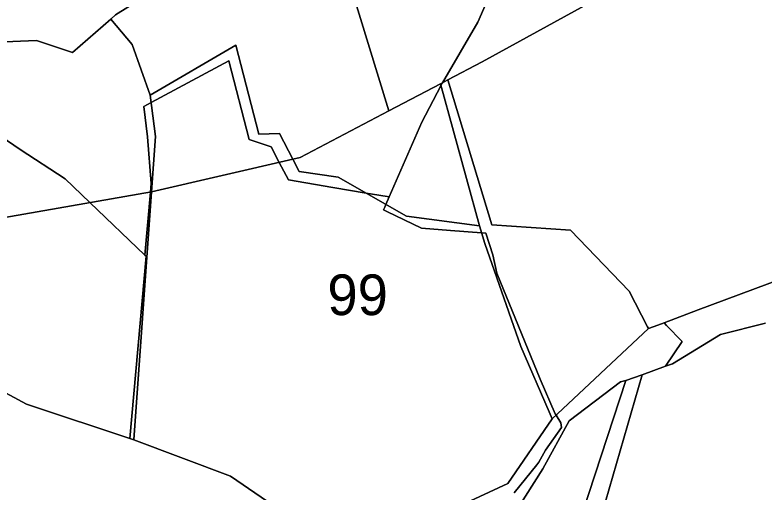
# Model space of a CAD drawing. Extents: x -477304 to -465429, y -1159113 to -1149210.
# Drawn here: x -472634.3 to -472357.9, y -1156645.1 to -1156469 of the extents above; entities that cross this region are included whole.
import ezdxf

# ---------------------------------------------------------------- set-up
doc = ezdxf.new("R2010")
doc.units = 0
for name, color, linetype in [('BPEJ_s', 7, 'Continuous'), ('ostatni_s', 7, 'Continuous'), ('PUPFL_s', 7, 'Continuous'), ('trav_porost_s', 7, 'Continuous')]:
    doc.layers.add(name, color=color, linetype=linetype)

msp = doc.modelspace()

# ---------------------------------------------------------------- linework, layer by layer
at = {"layer": 'BPEJ_s'}
for points in [[(-472454.32, -1156450.58), (-472463.47, -1156471.64), (-472476.57, -1156494.09), (-472476.7, -1156494.32), (-472476.86, -1156494.61), (-472477.14, -1156495.14), (-472484.1, -1156508.64), (-472496.16, -1156536.18), (-472500, -1156535.55), (-472504.75, -1156534.76), (-472516.99, -1156532.73), (-472533.37, -1156529.86), (-472536.76, -1156523.44), (-472539.79, -1156517.7), (-472547.9, -1156514.99), (-472555.33, -1156485.94), (-472584.02, -1156501.36), (-472586.75, -1156502.83), (-472585.4, -1156513.98), (-472584.05, -1156531.21), (-472584.32, -1156534.41), (-472586.3, -1156557.7), (-472606.6, -1156538.31), (-472615.81, -1156529.52), (-472632.36, -1156518.71), (-472684.35, -1156483.11)], [(-472450.07, -1156645.39), (-472441.7, -1156635.08), (-472440.92, -1156634.12), (-472438.58, -1156629.66), (-472432.63, -1156621.36), (-472432.84, -1156619.66), (-472434.63, -1156616.8), (-472434.97, -1156616.26), (-472440.5, -1156603.5), (-472456.45, -1156564.36), (-472457.94, -1156557.56), (-472460.55, -1156549.6), (-472462.09, -1156549.48), (-472473.6, -1156548.6), (-472484.31, -1156547.78), (-472497.08, -1156541.6), (-472498.27, -1156541.02), (-472497.84, -1156540.02), (-472497.38, -1156538.96), (-472496.16, -1156536.18), (-472484.1, -1156508.64), (-472477.14, -1156495.14), (-472476.86, -1156494.61), (-472476.7, -1156494.32), (-472476.57, -1156494.09), (-472463.47, -1156471.64), (-472454.32, -1156450.58)], [(-472684.35, -1156483.11), (-472632.36, -1156518.71), (-472615.81, -1156529.52), (-472606.6, -1156538.31), (-472586.3, -1156557.7), (-472585.91, -1156558.07), (-472591.85, -1156625.35), (-472590.4, -1156625.83), (-472554.72, -1156639.26), (-472525.43, -1156659.31)], [(-472525.43, -1156659.31), (-472554.72, -1156639.26), (-472590.4, -1156625.83), (-472591.85, -1156625.35), (-472585.91, -1156558.07), (-472586.3, -1156557.7), (-472584.32, -1156534.41), (-472584.05, -1156531.21), (-472585.4, -1156513.98), (-472586.75, -1156502.83), (-472584.02, -1156501.36), (-472555.33, -1156485.94), (-472547.9, -1156514.99), (-472539.79, -1156517.7), (-472536.76, -1156523.44), (-472533.37, -1156529.86), (-472516.99, -1156532.73), (-472504.75, -1156534.76), (-472500, -1156535.55), (-472496.16, -1156536.18), (-472497.38, -1156538.96), (-472497.84, -1156540.02), (-472498.27, -1156541.02), (-472497.08, -1156541.6), (-472484.31, -1156547.78), (-472473.6, -1156548.6), (-472462.09, -1156549.48), (-472460.55, -1156549.6), (-472457.94, -1156557.56), (-472456.45, -1156564.36), (-472440.5, -1156603.5), (-472434.97, -1156616.26), (-472434.63, -1156616.8), (-472432.84, -1156619.66), (-472432.63, -1156621.36), (-472438.58, -1156629.66), (-472440.92, -1156634.12), (-472441.7, -1156635.08), (-472450.07, -1156645.39)]]:
    msp.add_lwpolyline(points, dxfattribs=at)
at = {"layer": 'ostatni_s'}
msp.add_lwpolyline([(-472357.34, -1156582.81), (-472373.99, -1156587.03), (-472391.67, -1156597.79), (-472394.29, -1156598.74), (-472388.14, -1156589.63), (-472393.84, -1156583.61), (-472394.76, -1156582.64), (-472382.15, -1156577.93), (-472351.41, -1156566.44)], dxfattribs=at)
at = {"layer": 'PUPFL_s'}
for points in [[(-472531.75, -1156522.28), (-472536.69, -1156512.73), (-472544.29, -1156513.04), (-472552.76, -1156480.21), (-472584.39, -1156498.6), (-472591.08, -1156479.9), (-472598.95, -1156470.53), (-472597.18, -1156468.98), (-472588.13, -1156463.15), (-472555.15, -1156441.88), (-472522.05, -1156420.47), (-472496.36, -1156504.48), (-472529.01, -1156521.65)], [(-472613.1, -1156482.92), (-472626.39, -1156478.42), (-472652.77, -1156479.6), (-472690.96, -1156483.85), (-472701.75, -1156488.82), (-472710.29, -1156487.69), (-472686.97, -1156467.54), (-472673.24, -1156461.81), (-472655.64, -1156426.53), (-472590.66, -1156461.78), (-472588.13, -1156463.15), (-472597.18, -1156468.98), (-472598.95, -1156470.53)], [(-472677.62, -1156535.75), (-472711.49, -1156526.81), (-472744.55, -1156518.35), (-472740.99, -1156516.02), (-472737.94, -1156513.25), (-472710.29, -1156487.69), (-472701.75, -1156488.82), (-472690.96, -1156483.85), (-472652.77, -1156479.6), (-472626.39, -1156478.42), (-472613.1, -1156482.92), (-472598.95, -1156470.53), (-472591.08, -1156479.9), (-472584.39, -1156498.6), (-472582.37, -1156513.93), (-472583.95, -1156534.35), (-472613.37, -1156539.5), (-472643.82, -1156544.74)], [(-472584.39, -1156498.6), (-472552.76, -1156480.21), (-472544.29, -1156513.04), (-472536.69, -1156512.73), (-472531.75, -1156522.28), (-472583.95, -1156534.35), (-472582.37, -1156513.93)], [(-472462.88, -1156546.83), (-472489.81, -1156543.28), (-472515.08, -1156528.87), (-472529.41, -1156526.79), (-472531.75, -1156522.28), (-472529.01, -1156521.65), (-472496.36, -1156504.48), (-472477.32, -1156494.49)], [(-472437.2, -1156615.54), (-472447.67, -1156591.44), (-472460.93, -1156553.43), (-472462.88, -1156546.83), (-472477.32, -1156494.49), (-472474.53, -1156493.02), (-472458.36, -1156546.45), (-472429.31, -1156548.46), (-472407.68, -1156570.97), (-472400.87, -1156584.16), (-472400.56, -1156584.81), (-472436.06, -1156618.15)], [(-472643.82, -1156544.74), (-472613.37, -1156539.5), (-472583.95, -1156534.35), (-472590.4, -1156625.83), (-472629.98, -1156612.77), (-472660.7, -1156596.17), (-472674.45, -1156584.38), (-472688.27, -1156574.61), (-472704.5, -1156570.43), (-472707.75, -1156569.59), (-472716.62, -1156567.3), (-472794.34, -1156563.57), (-472778.08, -1156549.66), (-472744.55, -1156518.35), (-472711.49, -1156526.81), (-472677.62, -1156535.75)], [(-472436.06, -1156618.15), (-472452.46, -1156641.98), (-472485.02, -1156657.15), (-472508.39, -1156674.4), (-472514.3, -1156678.76), (-472525.43, -1156659.31), (-472554.72, -1156639.26), (-472590.4, -1156625.83), (-472583.95, -1156534.35), (-472531.75, -1156522.28), (-472529.41, -1156526.79), (-472515.08, -1156528.87), (-472489.81, -1156543.28), (-472462.88, -1156546.83), (-472460.93, -1156553.43), (-472447.67, -1156591.44), (-472437.2, -1156615.54)], [(-472508.39, -1156674.4), (-472485.02, -1156657.15), (-472452.46, -1156641.98), (-472436.06, -1156618.15), (-472400.56, -1156584.81), (-472397.11, -1156583.52), (-472394.76, -1156582.64), (-472393.84, -1156583.61), (-472388.14, -1156589.63), (-472394.29, -1156598.74), (-472402.85, -1156601.83), (-472408.83, -1156604), (-472410.88, -1156604.47), (-472429.76, -1156618.89), (-472439.49, -1156636.61), (-472458.68, -1156666.86), (-472475.87, -1156669.7), (-472482.41, -1156691.96), (-472483.21, -1156694.68), (-472511.7, -1156680.09), (-472514.3, -1156678.76)]]:
    msp.add_lwpolyline(points, close=True, dxfattribs=at)
at = {"layer": 'trav_porost_s'}
for points in [[(-472367.51, -1156434.56), (-472380, -1156441.42), (-472421.57, -1156464.24), (-472461.88, -1156486.38), (-472474.53, -1156493.02), (-472477.32, -1156494.49), (-472496.36, -1156504.48), (-472522.05, -1156420.47), (-472501.07, -1156407.1), (-472495.6, -1156416.72), (-472389.31, -1156377.26)], [(-472293.07, -1156526.4), (-472291.38, -1156529.79), (-472303.23, -1156554.32), (-472309.34, -1156558.68), (-472313.25, -1156561.47), (-472320.55, -1156566.67), (-472320.83, -1156566.61), (-472340.42, -1156562.34), (-472351.41, -1156566.44), (-472382.15, -1156577.93), (-472394.76, -1156582.64), (-472397.11, -1156583.52), (-472400.56, -1156584.81), (-472400.87, -1156584.16), (-472407.68, -1156570.97), (-472429.31, -1156548.46), (-472458.36, -1156546.45), (-472474.53, -1156493.02), (-472461.88, -1156486.38), (-472421.57, -1156464.24), (-472380, -1156441.42), (-472367.51, -1156434.56), (-472344.91, -1156422.16)], [(-472416.34, -1156648.59), (-472424.28, -1156665.71), (-472427.29, -1156674.6), (-472426.47, -1156689.61), (-472427.52, -1156703.76), (-472420.96, -1156712.01), (-472432.86, -1156717.23), (-472436.15, -1156714.29), (-472483.21, -1156694.68), (-472482.41, -1156691.96), (-472433.2, -1156713.71), (-472429.61, -1156687.16), (-472431.62, -1156673.53), (-472408.83, -1156604), (-472402.85, -1156601.83)], [(-472429.76, -1156618.89), (-472410.88, -1156604.47), (-472408.83, -1156604), (-472431.62, -1156673.53), (-472429.61, -1156687.16), (-472433.2, -1156713.71), (-472482.41, -1156691.96), (-472475.87, -1156669.7), (-472458.68, -1156666.86), (-472439.49, -1156636.61)]]:
    msp.add_lwpolyline(points, close=True, dxfattribs=at)
for points in [[(-472227.65, -1156648.59), (-472366.12, -1156746.03), (-472395.47, -1156767.24), (-472432.86, -1156717.23), (-472420.96, -1156712.01), (-472427.52, -1156703.76), (-472426.47, -1156689.61), (-472427.29, -1156674.6), (-472424.28, -1156665.71), (-472416.34, -1156648.59), (-472402.85, -1156601.83), (-472394.29, -1156598.74), (-472391.67, -1156597.79), (-472373.99, -1156587.03), (-472357.34, -1156582.81)], [(-472660.7, -1156596.17), (-472629.98, -1156612.77), (-472590.4, -1156625.83), (-472554.72, -1156639.26), (-472525.43, -1156659.31), (-472537.88, -1156688.58), (-472552.69, -1156690.37), (-472559.13, -1156702.14), (-472555.97, -1156707.24), (-472554.55, -1156709.55), (-472562.87, -1156726.46), (-472576.01, -1156743.14), (-472604.86, -1156779.11), (-472582.6, -1156804.65), (-472561.62, -1156817.71), (-472615, -1156797.87), (-472648.53, -1156786.33)]]:
    msp.add_lwpolyline(points, dxfattribs=at)

# ---------------------------------------------------------------- texts
at = {"layer": 'BPEJ_s'}
msp.add_text('99', height=15, dxfattribs=at).set_placement((-472518.99, -1156579.83))

doc.saveas('drawing.dxf')
